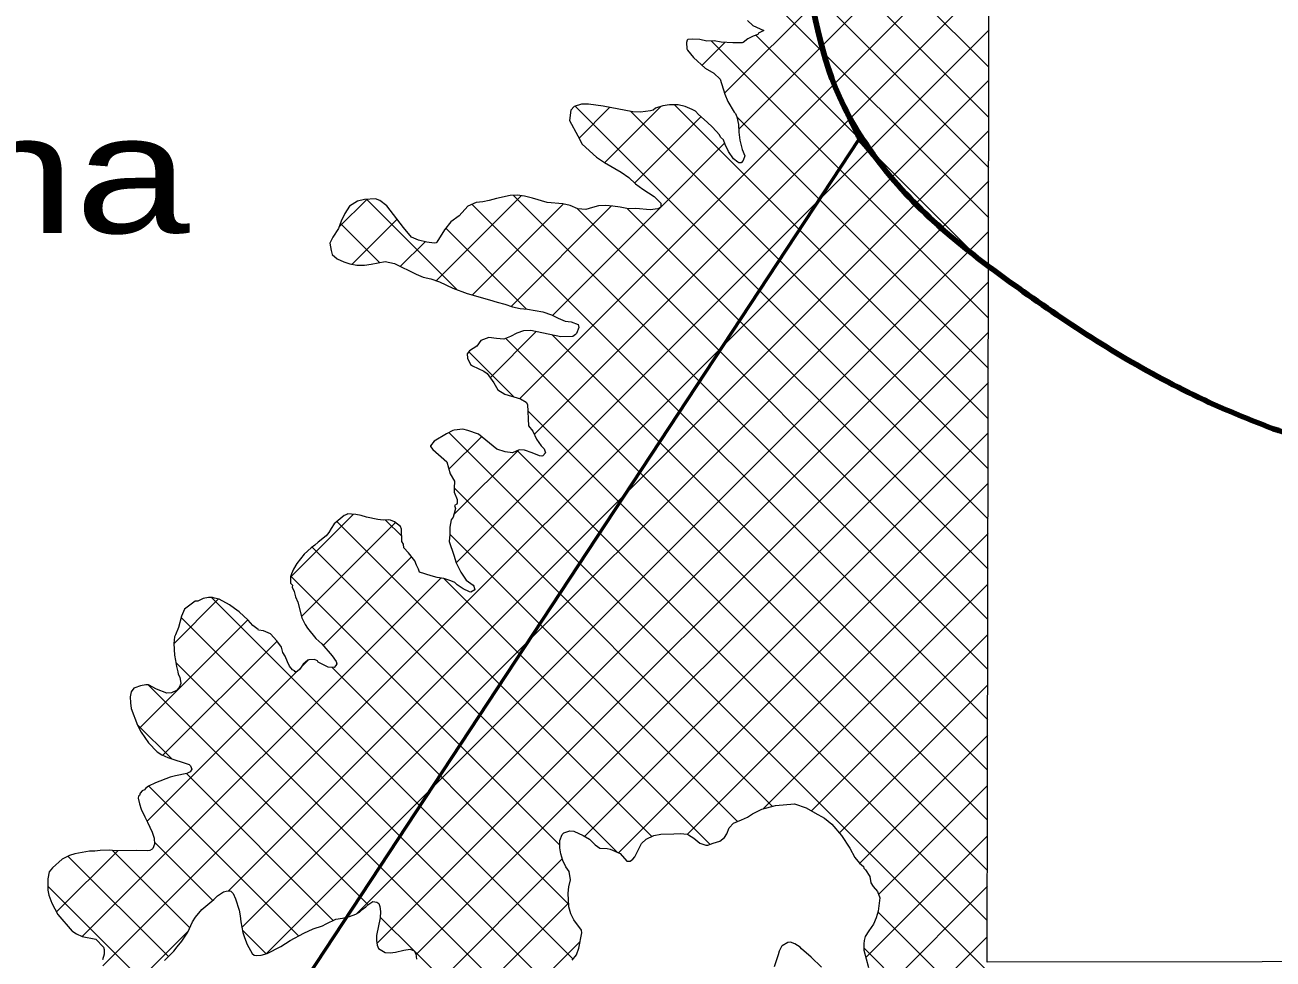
# Model space of a CAD drawing. Extents: x -1643653 to 4543381, y 1624270 to 13878484.
# Drawn here: x 659930 to 665194, y 8962004 to 8965944 of the extents above; entities that cross this region are included whole.
import ezdxf

# ---------------------------------------------------------------- set-up
doc = ezdxf.new("R2010")
doc.units = 0
doc.header["$LTSCALE"] = 200
for name, color, linetype, lineweight in [('1', 7, 'Continuous', 13), ('26', 7, 'Continuous', 106), ('27', 7, 'Continuous', 53), ('28', 7, 'Continuous', 53), ('29', 7, 'Continuous', 13)]:
    doc.layers.add(name, color=color, linetype=linetype, lineweight=lineweight)
doc.layers.add('63', color=7, linetype='Continuous')

msp = doc.modelspace()

# ---------------------------------------------------------------- linework, layer by layer
at = {"layer": '1', "lineweight": 25}
msp.add_spline([(814781, 9009175.5), (814787.2, 9009173.4), (814796.9, 9009173.4), (814799.4, 9009172.4), (814805.1, 9009174.5), (814805.6, 9009176.5), (814811.7, 9009179.5), (814811.7, 9009179.5), (814801.5, 9009181), (814790.7, 9009181.5), (814784.1, 9009183.1), (814777.4, 9009185.1), (814778.4, 9009175.5)], degree=3, dxfattribs=at)
at = {"layer": '26'}
msp.add_spline([(655983.7, 8975399.4), (656923, 8974848.7), (657608.5, 8974464.4), (658343, 8973736.5), (658963.6, 8973136.3), (659596.6, 8972485.1), (660330.5, 8971655.5), (660495.7, 8971591.2), (661115.6, 8970863.8), (661404.1, 8970086.9), (661693.8, 8969526.2), (662110.5, 8968901.3), (662312.2, 8968544.4), (662816.6, 8967664.9), (663042.2, 8967040.8), (663203.6, 8966302.6), (663365.3, 8965640.7), (663833.2, 8965053.8), (664099.5, 8964849.2), (664772, 8964426.8), (665496.3, 8964144), (666463.4, 8964000.2), (667623.1, 8964148), (668184.3, 8964285.6), (669317.4, 8964230), (670221.1, 8964150), (671187.7, 8963917.1), (671823.3, 8963711.1), (672497.1, 8963517.5), (673386.9, 8963221.4), (674492.1, 8962733.6), (675125.5, 8962146), (675556, 8961711.9), (676150.3, 8960959.1), (676174.9, 8960921)], degree=3, dxfattribs=at)
at = {"layer": '27'}
for p, q in [((656661.8, 8955162.3), (663447.1, 8965460.8)), ((663447.1, 8965460.8), (656661.8, 8955162.3))]:
    msp.add_line(p, q, dxfattribs=at)
for points in [[(663447.1, 8965460.8), (663365.3, 8965640.7), (663203.6, 8966302.6), (663042.2, 8967040.8), (662816.6, 8967664.9), (662312.2, 8968544.4), (662110.5, 8968901.3), (661693.8, 8969526.2), (661404.1, 8970086.9), (661115.6, 8970863.8), (660495.7, 8971591.2), (660330.5, 8971655.5), (659596.6, 8972485.1), (658963.6, 8973136.3), (658343, 8973736.5), (657608.5, 8974464.4), (657372.2, 8974617.4)], [(676174.9, 8960921), (676150.3, 8960959.1), (675556, 8961711.9), (675125.5, 8962146), (674492.1, 8962733.6), (673386.9, 8963221.4), (672497.1, 8963517.5), (671823.3, 8963711.1), (671187.7, 8963917.1), (670221.1, 8964150), (669317.4, 8964230), (668184.3, 8964285.6), (667623.1, 8964148), (666463.4, 8964000.2), (665496.3, 8964144), (664772, 8964426.8), (664099.5, 8964849.2), (663833.2, 8965053.8), (663447.1, 8965460.8)]]:
    msp.add_spline(points, degree=3, dxfattribs=at)
at = {"layer": '28'}
msp.add_spline([(676174.9, 8960921), (676150.3, 8960959.1), (675556, 8961711.9), (675125.5, 8962146), (674492.1, 8962733.6), (673386.9, 8963221.4), (672497.1, 8963517.5), (671823.3, 8963711.1), (671187.7, 8963917.1), (670221.1, 8964150), (669317.4, 8964230), (668184.3, 8964285.6), (667623.1, 8964148), (666463.4, 8964000.2), (665496.3, 8964144), (664772, 8964426.8), (664099.5, 8964849.2), (663833.2, 8965053.8), (663365.3, 8965640.7), (663203.6, 8966302.6), (663042.2, 8967040.8), (662816.6, 8967664.9), (662312.2, 8968544.4), (662110.5, 8968901.3), (661693.8, 8969526.2), (661404.1, 8970086.9), (661115.6, 8970863.8), (660495.7, 8971591.2), (660330.5, 8971655.5), (659596.6, 8972485.1), (658963.6, 8973136.3), (658343, 8973736.5), (657608.5, 8974464.4), (656923, 8974848.7), (655983.7, 8975399.4)], degree=3, dxfattribs=at)
msp.add_spline([(676174.9, 8960921), (676150.3, 8960959.1), (675556, 8961711.9), (675125.5, 8962146), (674492.1, 8962733.6), (673386.9, 8963221.4), (672497.1, 8963517.5), (671823.3, 8963711.1), (671187.7, 8963917.1), (670221.1, 8964150), (669317.4, 8964230), (668184.3, 8964285.6), (667623.1, 8964148), (666463.4, 8964000.2), (665496.3, 8964144), (664772, 8964426.8), (664099.5, 8964849.2), (663833.2, 8965053.8), (663365.3, 8965640.7), (663203.6, 8966302.6), (663042.2, 8967040.8), (662816.6, 8967664.9), (662312.2, 8968544.4), (662110.5, 8968901.3), (661693.8, 8969526.2), (661404.1, 8970086.9), (661115.6, 8970863.8), (660495.7, 8971591.2), (660330.5, 8971655.5), (659596.6, 8972485.1), (658963.6, 8973136.3), (658343, 8973736.5), (657608.5, 8974464.4), (656923, 8974848.7), (655983.7, 8975399.4)], degree=3, dxfattribs=at)
at = {"layer": '29'}
for p, q in [((663995.7, 8965765.6), (662869.5, 8966891.8)), ((662880.7, 8965657.1), (663997.7, 8966774.1)), ((663995.3, 8965553.9), (662839.3, 8966709.9)), ((663994.9, 8965342.2), (662797.8, 8966539.3)), ((662940.6, 8965504.8), (663997.2, 8966561.5)), ((663994.5, 8965130.4), (662726.1, 8966398.9)), ((662016.5, 8964368.6), (663996.8, 8966349)), ((662077.4, 8964217.4), (663996.4, 8966136.4)), ((661747.9, 8963675.8), (663996, 8965923.9)), ((663994.1, 8964918.7), (663012, 8965900.8)), ((662785.8, 8965774.4), (662882.5, 8965871.1)), ((663993.7, 8964707), (662824, 8965876.7)), ((660258.9, 8961974.7), (663995.6, 8965711.4)), ((663992.1, 8963860.1), (662250.5, 8965601.7)), ((662266.6, 8965467.2), (662396.4, 8965597)), ((662374.8, 8965363.3), (662612.4, 8965601)), ((663992.5, 8964071.8), (662484.1, 8965580.2)), ((663992.9, 8964283.5), (662669, 8965607.4)), ((662501.5, 8965277.9), (662780.9, 8965557.3)), ((663993.3, 8964495.2), (662932.3, 8965556.2)), ((660787.6, 8962291.2), (663995.2, 8965498.8)), ((662611.7, 8965175.9), (662880.7, 8965445)), ((660845.1, 8962136.6), (663994.8, 8965286.3)), ((661664.7, 8964865.3), (662023.3, 8965224)), ((663990.9, 8963224.9), (661990.1, 8965225.6)), ((661255.4, 8965092.4), (661371.2, 8965208.2)), ((661750.9, 8964828.5), (661371.1, 8965208.2)), ((663990.5, 8963013.2), (661816, 8965187.6)), ((661817.1, 8964805.7), (662200.7, 8965189.2)), ((661980.7, 8964757.1), (662404.3, 8965180.7)), ((662154.8, 8964719), (662610.2, 8965174.5)), ((663991.3, 8963436.6), (662257, 8965170.9)), ((663991.7, 8963648.3), (662470.3, 8965169.7)), ((661425.3, 8964941.9), (661260.3, 8965106.9)), ((661310.2, 8964935.1), (661499.5, 8965124.4)), ((660946.6, 8962025.9), (663994.4, 8965073.7)), ((662045.6, 8964745.9), (661704.6, 8965086.9)), ((661512.9, 8964925.7), (661617.1, 8965029.9)), ((661326.5, 8962193.7), (663994, 8964861.2)), ((661414.5, 8962069.6), (663993.6, 8964648.7)), ((661891.9, 8964456.2), (662086.3, 8964650.6)), ((663990.1, 8962801.4), (662155.2, 8964636.3)), ((663989.7, 8962589.7), (661957.6, 8964621.7)), ((661991.3, 8964375.9), (661801.6, 8964565.7)), ((661578.8, 8962021.7), (663993.2, 8964436.1)), ((663989.2, 8962378), (662050.1, 8964317.1)), ((664611, 8961332), (661718.2, 8964224.7)), ((662290.3, 8962521.1), (663992.8, 8964223.6)), ((661718.1, 8964070.3), (661855.2, 8964207.4)), ((661737.9, 8963877.9), (662009.5, 8964149.5)), ((663988.8, 8962166.2), (662006.8, 8964148.3)), ((662433.2, 8962451.9), (663992.4, 8964011.1)), ((663082.8, 8962648), (661739.5, 8963991.3)), ((661050, 8963614.3), (661316, 8963880.2)), ((661096.5, 8963448.7), (661492.9, 8963845)), ((662573.1, 8962521.3), (661245.1, 8963849.3)), ((661518.7, 8963787.8), (661450.6, 8963855.9)), ((662934.9, 8962583.8), (661722, 8963796.7)), ((662723.8, 8962530.3), (663992, 8963798.5)), ((662428, 8962454.3), (661140.6, 8963741.7)), ((661187.1, 8963327.1), (661560.8, 8963700.8)), ((660171.3, 8962099.2), (661683.2, 8963611.1)), ((662185.3, 8962484.8), (661051, 8963619.1)), ((662818.6, 8962487.9), (661698.1, 8963608.5)), ((663043.6, 8962638), (663991.6, 8963586)), ((662241.9, 8962004), (660716.5, 8963529.4)), ((660557.1, 8963333.5), (660746.4, 8963522.8)), ((660411.9, 8962976.2), (660870.3, 8963434.6)), ((662212.4, 8961821.3), (660588.7, 8963445.1)), ((663247.1, 8962629.3), (663991.2, 8963373.4)), ((660511.3, 8962863.5), (660993, 8963345.2)), ((661094, 8963234), (661126, 8963266)), ((660445.2, 8962585.2), (661076.8, 8963216.8)), ((662171.3, 8961650.3), (660566.3, 8963255.3)), ((662223.3, 8962234.7), (661223.4, 8963234.7)), ((661376.9, 8962232.6), (660449.4, 8963160.1)), ((663365.6, 8962535.7), (663990.7, 8963160.9)), ((660547.9, 8962849.4), (660403.3, 8962994)), ((663449.6, 8962407.6), (663990.3, 8962948.4)), ((661230.4, 8962166.9), (660611.3, 8962786.1)), ((661083.6, 8962101.7), (660451.9, 8962733.3)), ((663530, 8962275.9), (663989.9, 8962735.8)), ((662998, 8962617), (663037.4, 8962636.5)), ((660722, 8962251.1), (660475.8, 8962497.3)), ((663476.3, 8962010), (663989.5, 8962523.3)), ((660062.4, 8962202.4), (660321.1, 8962461.1)), ((660534.6, 8962014.2), (660110.8, 8962438)), ((660624.9, 8962136), (660298.9, 8962462.1)), ((661605.8, 8961836.6), (662196.7, 8962427.5)), ((660425.3, 8961911.4), (660026, 8962310.7)), ((663132.1, 8961453.8), (663989.1, 8962310.7)), ((661576.9, 8961595.5), (662223, 8962241.7)), ((661570.8, 8962038.7), (661428.6, 8962180.9)), ((664768.1, 8960962.7), (663527.2, 8962203.6)), ((660389, 8961892.6), (660618.6, 8962122.2)), ((660947.1, 8962026.1), (660847.4, 8962125.7)), ((661508.9, 8961315.5), (662271.3, 8962077.9)), ((663205.6, 8961315.1), (663988.7, 8962098.2)), ((664574.7, 8959034.8), (661571.4, 8962038.1)), ((664748.4, 8960770.3), (663468.1, 8962050.6))]:
    msp.add_line(p, q, dxfattribs=at)
for points in [[(668626.3, 8961996.4), (663988.5, 8961991.2), (664000, 8968000), (663390.9, 8968000)], [(662977.5, 8965963.3), (663000.4, 8965941.5), (663045.7, 8965920.4), (663023.2, 8965909.3), (663020.6, 8965903.9), (663001, 8965896.8), (662978.2, 8965885.4), (662958.4, 8965870.8), (662954.1, 8965869), (662916, 8965868.6), (662866.9, 8965872.2), (662836, 8965877.4), (662806.1, 8965875.7), (662776, 8965882.8), (662747.2, 8965884.8), (662725.4, 8965883), (662722.8, 8965880.8), (662719.6, 8965871), (662721.4, 8965843.1), (662723.8, 8965838.3), (662749.9, 8965806.6), (662799, 8965762.6), (662834.9, 8965741.4), (662861.9, 8965716), (662882.2, 8965652.7), (662894.7, 8965621.4), (662921, 8965575.9), (662927.2, 8965571.4), (662932.2, 8965557), (662939.8, 8965524.1), (662941.1, 8965492), (662944.5, 8965459), (662955, 8965419.2), (662966.1, 8965392.2), (662959.1, 8965373.2), (662950.4, 8965362.9), (662941, 8965363.3), (662936.4, 8965365.3), (662918.2, 8965379.1), (662897.3, 8965410.2), (662882.6, 8965439.8), (662875.4, 8965459.7), (662863.1, 8965471.7), (662859.7, 8965480.7), (662830, 8965512.9), (662807.1, 8965534.8), (662770.4, 8965566.3), (662757.7, 8965580.7), (662743.8, 8965588.3), (662714.8, 8965599.8), (662685.1, 8965607.5), (662648.6, 8965607.2), (662619.7, 8965603.3), (662589.7, 8965593.7), (662578.8, 8965584.4), (662568, 8965581.4), (662526.4, 8965576.7), (662494.3, 8965578.2), (662369.1, 8965602.3), (662307, 8965609.7), (662277.8, 8965609.7), (662245.8, 8965600.3), (662231.8, 8965584.9), (662226.7, 8965542), (662261.9, 8965477), (662279.3, 8965440.8), (662340.9, 8965386.5), (662374.5, 8965363.5), (662444, 8965323.8), (662476.1, 8965300.2), (662505.1, 8965274.6), (662535.3, 8965252.1), (662583.9, 8965221.3)], [(662583.9, 8965221.3), (662611.8, 8965192.8), (662611.6, 8965175.3), (662599.6, 8965168.3), (662567.4, 8965164.4), (662506.2, 8965169.5), (662474.9, 8965168.7), (662440, 8965176.3), (662409.8, 8965180.3), (662378.9, 8965182.4), (662349, 8965181.1), (662323, 8965174.9), (662295.9, 8965166), (662262, 8965168.8), (662229.8, 8965182.3), (662198.6, 8965189.7), (662132.6, 8965195.6), (662070, 8965214.3), (662037, 8965222), (662007.1, 8965226.2), (661976.2, 8965225.1), (661918, 8965212.6), (661887.1, 8965203.9), (661860.3, 8965198.1), (661832.5, 8965195.1), (661798.1, 8965179.5), (661761.7, 8965138.7), (661725.9, 8965114.1), (661699.7, 8965080.7), (661667.3, 8965027.6), (661664.4, 8965025.5), (661655.6, 8965023.2), (661624.5, 8965028.1), (661590.2, 8965036.3), (661559.6, 8965048.8), (661526.2, 8965089.3), (661455.9, 8965181.6), (661427.1, 8965203.4), (661408, 8965210.3), (661362.5, 8965207.8), (661332.4, 8965201.5), (661299.3, 8965180.1), (661278.4, 8965148.4), (661263.8, 8965117.1), (661252.8, 8965085.1), (661228.5, 8965048.6), (661216.2, 8965023.6), (661221.6, 8964992.7), (661226.2, 8964975.5), (661247.2, 8964957.8), (661275, 8964945.3), (661300.2, 8964937.3), (661330.2, 8964930.9), (661362, 8964931.1), (661390.1, 8964935.1), (661449.3, 8964946.5), (661488.8, 8964937.6), (661580.3, 8964892.4), (661610, 8964880.8), (661641.6, 8964873.6), (661678.4, 8964860.4), (661734.2, 8964834.7), (661794.2, 8964812.2), (661889.2, 8964785.1), (661921.4, 8964774.5), (661953.5, 8964766.8), (661986.5, 8964755), (662017.8, 8964748.8), (662049.9, 8964745.4), (662114.2, 8964733.6), (662150.7, 8964721.1), (662178.5, 8964707), (662208.7, 8964694.8), (662233.3, 8964691.5), (662262.6, 8964680.9), (662265.7, 8964668.6), (662255.7, 8964642.5), (662252.5, 8964638.1), (662241, 8964630.8), (662190.4, 8964629), (662063, 8964655.4), (662033.1, 8964653.8), (662005, 8964643.6), (661978.1, 8964629.9), (661949.2, 8964618.4), (661918, 8964621.2), (661886.3, 8964626.1), (661853.1, 8964613.4), (661835.5, 8964589.3), (661804.8, 8964569.7), (661794.4, 8964556.8), (661796.3, 8964538.8), (661808.3, 8964511.8), (661817.4, 8964505.7), (661864.8, 8964484.4), (661878.9, 8964473.8), (661907.9, 8964434.6), (661924.5, 8964405.4), (661953.6, 8964386.8), (662020, 8964367.6), (662043.6, 8964353.8)], [(662043.6, 8964353.8), (662048.8, 8964342.7), (662053.5, 8964253), (662071.2, 8964230.2), (662087.3, 8964197.4), (662107.2, 8964169), (662119.3, 8964156.2), (662125.2, 8964140), (662113.5, 8964127.1), (662110, 8964125.6), (662100.4, 8964126.9), (662069.3, 8964139.2), (662036.2, 8964150.2), (662014.6, 8964151.8), (661986.8, 8964139.6), (661954.8, 8964142.9), (661920.7, 8964155), (661842.5, 8964217.6), (661798, 8964234.2), (661776.9, 8964239.7), (661740.3, 8964235), (661734.2, 8964233.1), (661707.5, 8964219.1), (661655.3, 8964188.4), (661639.9, 8964169.6), (661640.2, 8964166.2), (661650.1, 8964153.7), (661709.7, 8964102.1), (661723.4, 8964050.5), (661742.1, 8964020.2), (661739.4, 8963990.5), (661740.3, 8963973.8), (661752.7, 8963942), (661752.3, 8963926.5), (661750.8, 8963923.4), (661741.7, 8963917.8), (661745.3, 8963904.3), (661735.2, 8963868.1), (661727.4, 8963856.6), (661721.2, 8963825.4), (661722.1, 8963795.5), (661719.3, 8963765.5), (661738.7, 8963707.3), (661748, 8963675.5), (661768.8, 8963635.7), (661791.3, 8963602.2), (661820, 8963580.8), (661823.3, 8963577.1), (661827.4, 8963561), (661810.6, 8963552.3), (661805, 8963552.6), (661777.4, 8963566), (661753.3, 8963582.6), (661742.3, 8963592.8), (661725.8, 8963599.9), (661696.4, 8963609), (661668.6, 8963613.5), (661642.6, 8963620.4), (661594.1, 8963636.2), (661589.5, 8963648.3), (661580.9, 8963664.8), (661574.7, 8963683.7), (661547.1, 8963717.6), (661528.4, 8963738.2), (661525.9, 8963753.6), (661518.8, 8963765.5), (661518.5, 8963816.9), (661513.8, 8963829.3), (661488.3, 8963848.4), (661472.1, 8963855.4), (661464.2, 8963856.4), (661440.7, 8963855.6), (661418, 8963857.7), (661370.9, 8963867.3), (661348.1, 8963874.4), (661325.5, 8963879.7), (661289.4, 8963881.8), (661286.9, 8963878.6), (661276.7, 8963874.6), (661234.1, 8963840.5), (661220.8, 8963820.5), (661211.2, 8963803), (661199.9, 8963789.7), (661165.9, 8963762.7), (661152.3, 8963749.5), (661136.9, 8963739.2), (661107.5, 8963711.8), (661091.3, 8963692.6), (661077, 8963672.7), (661062.8, 8963648.2), (661053.9, 8963628.4), (661050, 8963615.9), (661049.8, 8963589.8), (661057.5, 8963581.2), (661056.5, 8963572.9), (661065.2, 8963554.1), (661071.1, 8963532), (661080.8, 8963509.7), (661098.1, 8963442.7), (661111.7, 8963415.3), (661122, 8963399.8)], [(661122, 8963399.8), (661156.2, 8963356), (661181.8, 8963333.1), (661225.1, 8963283.5), (661241.8, 8963259.7), (661245.1, 8963249.8), (661241.4, 8963242.7), (661234.2, 8963234.5), (661208.9, 8963234.9), (661167.1, 8963255.9), (661163.8, 8963261.4), (661151.3, 8963268.1), (661127.6, 8963266.6), (661123.2, 8963265), (661103.8, 8963247.6), (661088.6, 8963226.5), (661077.2, 8963216.8), (661070, 8963215.8), (661066.6, 8963219.7), (661058.7, 8963224.3), (661046.1, 8963240), (661036.8, 8963257.8), (661027, 8963281.3), (661017.4, 8963297), (661012.1, 8963320), (660992.7, 8963345.6), (660965.2, 8963376), (660955.8, 8963380.7), (660935.5, 8963387.9), (660915.2, 8963391.9), (660913.1, 8963394.8), (660891.5, 8963410.7), (660871.4, 8963433.6), (660832.8, 8963468.2), (660814.1, 8963483), (660792.5, 8963497.7), (660749.6, 8963522.1), (660729.2, 8963526.5), (660721.2, 8963529.7), (660704.6, 8963528.7), (660681.1, 8963524.3), (660658.4, 8963514.3), (660648.3, 8963514.1), (660602.8, 8963480), (660589.9, 8963449.8), (660577.9, 8963402.7), (660565.2, 8963372.1), (660560.1, 8963363.2), (660557, 8963334.5), (660560, 8963286.5), (660565.2, 8963262.9), (660568.7, 8963238.5), (660574.8, 8963215.8), (660575.4, 8963205.3), (660583.7, 8963192.7), (660586.6, 8963166.8), (660580.2, 8963149.7), (660569.1, 8963136.4), (660548.2, 8963126.3), (660528.6, 8963125.1), (660484.8, 8963141.8), (660450.8, 8963160), (660439, 8963160.2), (660417.2, 8963156.3), (660392.7, 8963148.4), (660388.8, 8963146.1), (660377.2, 8963131.3), (660373, 8963109.6), (660374.7, 8963085.1), (660378.2, 8963060.8), (660404.5, 8962990.8), (660419.7, 8962960.7), (660451.4, 8962916.6), (660488.1, 8962877.8), (660506.6, 8962865.4), (660532, 8962854.8), (660622.3, 8962824.2), (660628.5, 8962818.4), (660633.5, 8962804.4), (660627.2, 8962793.2), (660611.9, 8962786.2), (660564.1, 8962777), (660542.7, 8962770.7), (660480.2, 8962746.9), (660451.5, 8962733.2), (660437.7, 8962722.8), (660433.4, 8962717.2), (660423.7, 8962714), (660416, 8962703.6), (660412.2, 8962694.1), (660408.2, 8962690.5), (660407.1, 8962682.8), (660412.4, 8962658), (660420.2, 8962636.1), (660434.8, 8962604.5), (660447.3, 8962581.4), (660466.7, 8962538.6), (660474.9, 8962514.1), (660476.2, 8962488.8), (660468.6, 8962470.1), (660465.9, 8962467.2)], [(663037.4, 8962636.5), (663095.7, 8962651.3), (663176, 8962658.9), (663225.3, 8962642), (663260.7, 8962621.4), (663302.3, 8962598.2), (663332.5, 8962572.6), (663374.4, 8962525.8), (663408.5, 8962471.2), (663429.6, 8962432.7), (663449.4, 8962407.7), (663467, 8962393.9), (663468.6, 8962387.7), (663474.9, 8962380.8), (663492.8, 8962352), (663497.4, 8962325.4), (663506.7, 8962310), (663525.6, 8962288.4), (663535.1, 8962261.7), (663527.8, 8962206.1), (663520.1, 8962177.4), (663508.5, 8962150.4), (663488.4, 8962123.5), (663473.3, 8962098.4), (663469.2, 8962081.5), (663468, 8962068), (663468.2, 8962041.1), (663487.1, 8961968.7)], [(662237.8, 8961999), (662256.4, 8962021.9), (662266.1, 8962049.7), (662278, 8962114), (662277.3, 8962125.2), (662245.4, 8962168.9), (662232.4, 8962194.6), (662223.7, 8962224.5), (662221.4, 8962281.9), (662224.4, 8962308), (662230.6, 8962338.6), (662224.7, 8962372.9), (662211.3, 8962393.2), (662198.9, 8962420.3), (662190.3, 8962448.1), (662185.5, 8962472.9), (662185.1, 8962503.7), (662196.1, 8962528.8), (662202.7, 8962536.3), (662227.7, 8962544.3), (662245.4, 8962544), (662284.1, 8962524.7), (662310.4, 8962509.5), (662334.8, 8962485.7), (662354.5, 8962471.3), (662385.4, 8962470.4), (662398.2, 8962468), (662439.6, 8962448.9), (662468.9, 8962417.5), (662482.8, 8962416.2), (662493.2, 8962424.7), (662501.8, 8962435.4), (662527.2, 8962485.9), (662530.8, 8962491.1), (662549.2, 8962510), (662582.5, 8962525.8), (662612, 8962530.6), (662666.8, 8962531.7), (662694.9, 8962533.6), (662722.8, 8962530.7), (662728, 8962528.5), (662751.3, 8962513.2), (662776.2, 8962492.3), (662800.9, 8962484.8), (662810.4, 8962484.8), (662831.8, 8962493), (662861, 8962501.7), (662879.8, 8962517), (662889.5, 8962531.7), (662900.5, 8962557.2), (662918.1, 8962576.9), (662951.7, 8962590.6), (662976.8, 8962602.6), (662998, 8962617)], [(660465.9, 8962467.2), (660456.5, 8962461.8), (660448.1, 8962460), (660400.9, 8962462), (660311.4, 8962461), (660288.3, 8962463), (660247.1, 8962462), (660224.8, 8962458.9), (660201.7, 8962459.6), (660140.8, 8962448.4), (660117, 8962441.2), (660087.3, 8962425.8), (660046.3, 8962388.3), (660032.2, 8962372.5), (660026.9, 8962341.8), (660025.7, 8962318.3), (660026.7, 8962294.7), (660030.5, 8962273.1), (660042.8, 8962239.3), (660068, 8962191.8), (660128.2, 8962121.1), (660131.1, 8962120.4), (660147.7, 8962109.8), (660171.4, 8962099.1), (660229.3, 8962088.2), (660260.6, 8962054.4), (660263.3, 8962044.5), (660263.3, 8962024.8), (660257.1, 8962000.8)], [(660518.6, 8961998.5), (660557.3, 8962036.5), (660571.4, 8962055.4), (660591.6, 8962079.2), (660616.1, 8962116.8), (660636.1, 8962160.4), (660649.5, 8962179.9), (660675.9, 8962212.4), (660726.8, 8962255.2), (660741.4, 8962270.2), (660767.6, 8962287.7), (660778.4, 8962290.6), (660794.1, 8962291.5), (660797.8, 8962290.4), (660807.4, 8962279.8), (660817.8, 8962258.2), (660833.3, 8962209.5), (660837.4, 8962186.7), (660840, 8962161.5), (660849.3, 8962116.1), (660855.9, 8962095.3), (660867.5, 8962065.8), (660888.2, 8962027.7), (660896, 8962019.8), (660904.8, 8962018.7), (660926.6, 8962019.7), (660951, 8962027.3), (661008.3, 8962057.4), (661047.8, 8962081.6), (661105.3, 8962113.8), (661145.5, 8962132), (661184.5, 8962144.1), (661199.6, 8962152.4), (661240.3, 8962171.5), (661269.1, 8962176.5), (661298.9, 8962183.2), (661325.1, 8962192.9), (661340.1, 8962201.4), (661352.7, 8962213.5), (661367.6, 8962224.3), (661380.6, 8962236), (661397.4, 8962246.3), (661413.9, 8962243.6), (661423, 8962238.9), (661426.5, 8962225.2), (661429.4, 8962204.6), (661428.4, 8962177.4), (661412.4, 8962103.2), (661411.9, 8962082.2), (661415.9, 8962062.6), (661421.5, 8962047.8), (661449.4, 8962032), (661470.7, 8962029.5), (661492.1, 8962033.5), (661527.5, 8962041.1), (661554.7, 8962045.5), (661571.2, 8962038.5), (661578.3, 8962025.8), (661580.6, 8962003.9)], [(663289.8, 8961969.9), (663245.4, 8962012.2), (663204.8, 8962046.4), (663199.3, 8962054.4), (663177.3, 8962068.4), (663158.2, 8962075), (663148, 8962073.7), (663123.8, 8962059.9), (663120, 8962056.6), (663110.6, 8962037.5), (663106.7, 8962021.9), (663089.7, 8961970.5)]]:
    msp.add_lwpolyline(points, dxfattribs=at)

# ---------------------------------------------------------------- texts
at = {"layer": '63', "width": 1.3}
msp.add_text(' 13729.08 ha', height=500, dxfattribs=at).set_placement((655549.5, 8965066.4))

doc.saveas('drawing.dxf')
